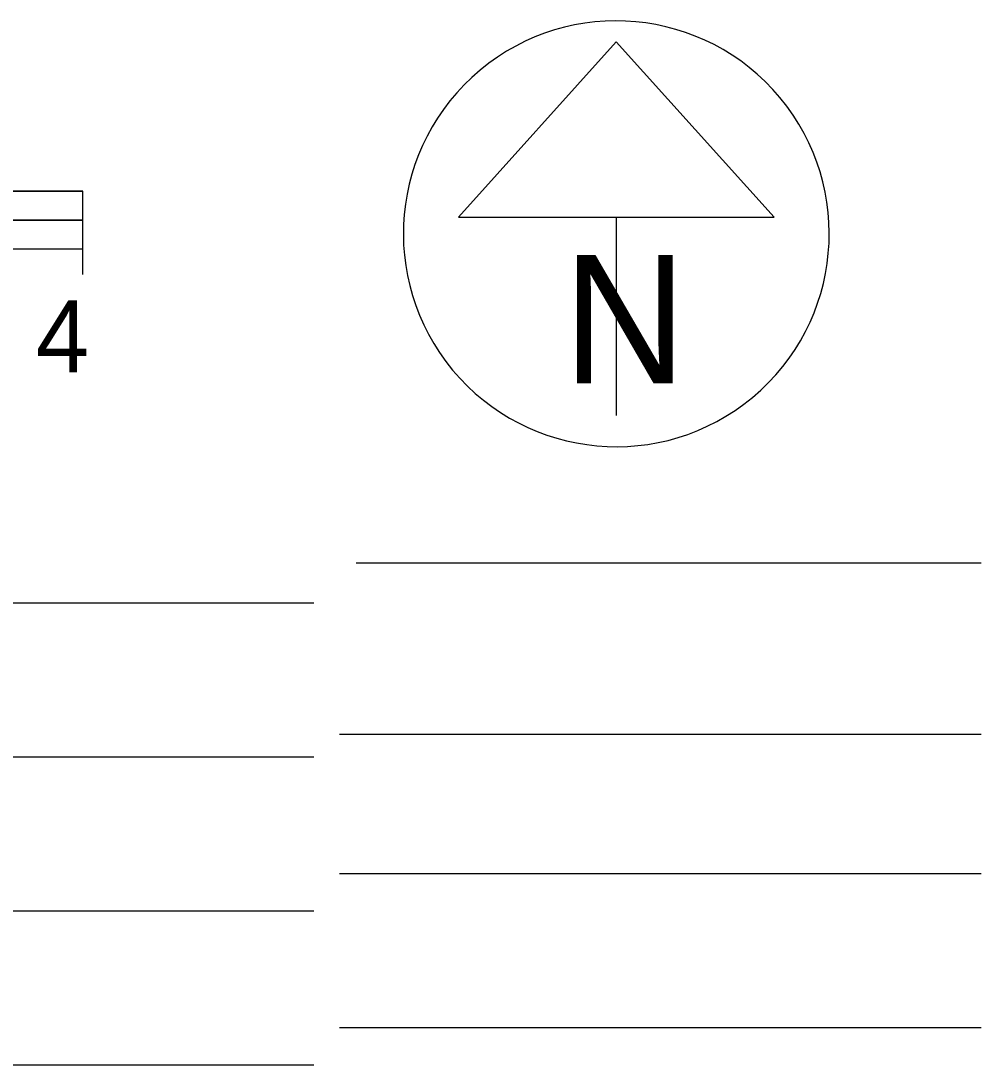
# Model space of a CAD drawing. Extents: x -37878.7 to -37844.7, y -19791.4 to -19769.4.
# Drawn here: x -37871.021 to -37869.15, y -19780.388 to -19778.354 of the extents above; entities that cross this region are included whole.
import ezdxf

# ---------------------------------------------------------------- set-up
doc = ezdxf.new("R2010")
doc.units = 0
doc.layers.add('SH_Data', color=7, linetype='Continuous')

msp = doc.modelspace()

# ---------------------------------------------------------------- linework, layer by layer
at = {"layer": 'SH_Data'}
for p, q in [((-37869.8611, -19778.3946), (-37870.1687, -19778.7358)), ((-37869.5535, -19778.7358), (-37869.8611, -19778.3946)), ((-37874.9004, -19778.6854), (-37870.9004, -19778.6854)), ((-37870.9004, -19778.6854), (-37871.9004, -19778.6854)), ((-37870.9004, -19778.8479), (-37870.9004, -19778.6854)), ((-37870.9004, -19778.7416), (-37870.9004, -19778.6854)), ((-37870.1687, -19778.7358), (-37869.5535, -19778.7358)), ((-37869.8611, -19778.7358), (-37869.8611, -19779.1226)), ((-37870.9004, -19778.7416), (-37871.9004, -19778.7416)), ((-37871.9004, -19778.7416), (-37870.9004, -19778.7416)), ((-37869.8611, -19778.7683), (-37869.8611, -19778.7683)), ((-37869.8611, -19778.7683), (-37869.8611, -19778.7683)), ((-37874.9004, -19778.7979), (-37870.9004, -19778.7979)), ((-37870.3677, -19779.4092), (-37869.1504, -19779.4092)), ((-37870.4504, -19779.4879), (-37873.3917, -19779.4879)), ((-37869.1504, -19779.7438), (-37870.4004, -19779.7438)), ((-37870.4504, -19779.7879), (-37873.955, -19779.7879)), ((-37869.1504, -19780.0155), (-37870.4004, -19780.0155)), ((-37870.4504, -19780.0879), (-37874.3816, -19780.0879)), ((-37869.1504, -19780.3155), (-37870.4004, -19780.3155)), ((-37870.4504, -19780.3879), (-37874.6131, -19780.3879))]:
    msp.add_line(p, q, dxfattribs=at)
msp.add_arc((-37869.8611, -19778.7683), 0.4148, 129.7798, 129.7633, dxfattribs=at)

# ---------------------------------------------------------------- texts
msp.add_text('N', height=0.25, rotation=360, dxfattribs=at).set_placement((-37869.9652, -19779.0596))
msp.add_text('4', height=0.14, dxfattribs=at).set_placement((-37870.9919, -19779.0379))

doc.saveas('drawing.dxf')
